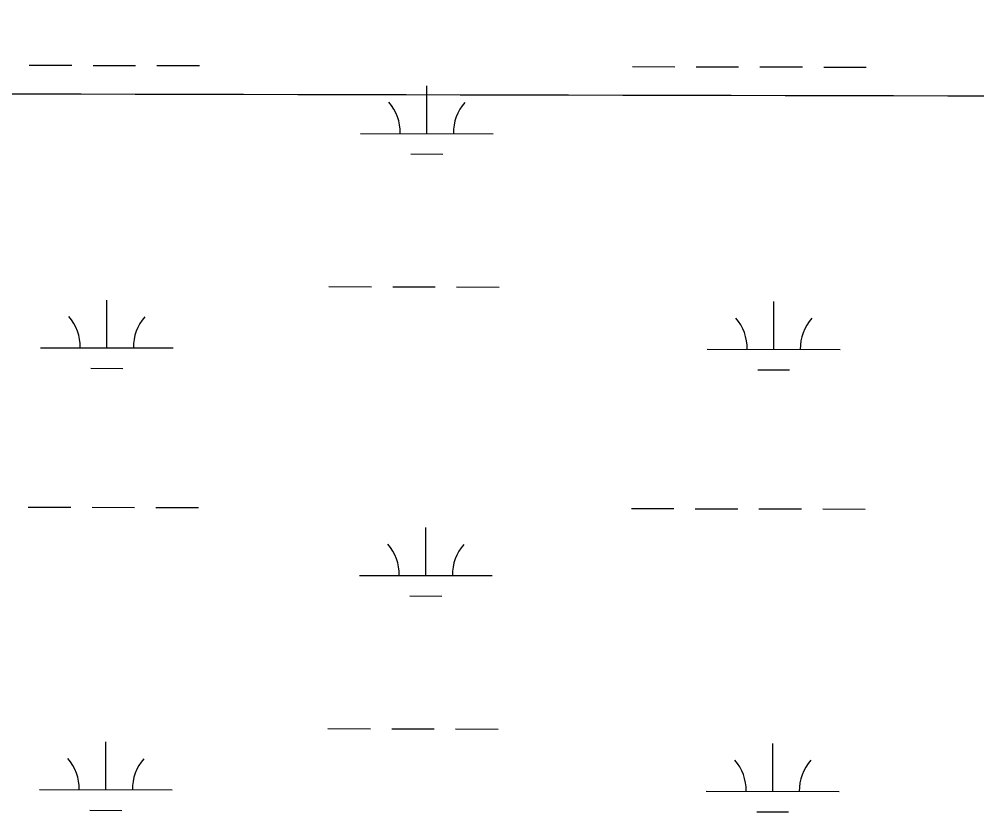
# Model space of a CAD drawing. Extents: x 3180038 to 3217926, y 922069 to 947485.
# Drawn here: x 3208139 to 3208860, y 939048 to 939645 of the extents above; entities that cross this region are included whole.
import ezdxf

# ---------------------------------------------------------------- set-up
doc = ezdxf.new("R2010")
doc.units = 0
doc.layers.add('V-GRID-MAJR', color=7, linetype='Continuous')
doc.layers.add('V-WETL-SWMP', color=7, linetype='Continuous')

msp = doc.modelspace()

# ---------------------------------------------------------------- linework, layer by layer
at = {"layer": 'V-GRID-MAJR'}
msp.add_spline([(3184296.34, 939644.82), (3186905.45, 939637.89), (3192123.65, 939624.61), (3197341.86, 939612.09), (3202560.07, 939600.32), (3207778.28, 939589.32), (3212996.49, 939579.07), (3215605.59, 939574.23)], degree=3, dxfattribs=at)
at = {"layer": 'V-WETL-SWMP'}
for p, q in [((3208147, 939610.15), (3208179, 939610.08)), ((3208195, 939610.04), (3208227, 939609.97)), ((3208243, 939609.93), (3208275, 939609.86)), ((3208600.9, 939609.12), (3208632.9, 939609.05)), ((3208648.9, 939609.02), (3208680.9, 939608.94)), ((3208696.9, 939608.91), (3208728.9, 939608.84)), ((3208744.9, 939608.8), (3208776.9, 939608.73)), ((3208446.2, 939558.73), (3208446.28, 939594.73)), ((3208396.2, 939558.84), (3208496.2, 939558.62)), ((3208434.16, 939543.33), (3208458.16, 939543.27)), ((3208372.53, 939443.46), (3208404.53, 939443.39)), ((3208420.53, 939443.36), (3208452.53, 939443.28)), ((3208468.53, 939443.25), (3208500.53, 939443.18)), ((3208205.36, 939397.41), (3208205.44, 939433.41)), ((3208707.27, 939396.28), (3208707.35, 939432.28)), ((3208155.36, 939397.52), (3208255.36, 939397.3)), ((3208657.27, 939396.39), (3208757.27, 939396.17)), ((3208193.33, 939382.01), (3208217.33, 939381.95)), ((3208695.23, 939380.88), (3208719.23, 939380.82)), ((3208146.25, 939277.47), (3208178.25, 939277.4)), ((3208194.25, 939277.37), (3208226.25, 939277.29)), ((3208242.25, 939277.26), (3208274.25, 939277.18)), ((3208600.15, 939276.45), (3208632.15, 939276.38)), ((3208648.15, 939276.34), (3208680.15, 939276.27)), ((3208696.15, 939276.23), (3208728.15, 939276.16)), ((3208744.15, 939276.13), (3208776.15, 939276.05)), ((3208445.45, 939226.06), (3208445.53, 939262.06)), ((3208395.45, 939226.17), (3208495.45, 939225.94)), ((3208433.41, 939210.65), (3208457.41, 939210.6)), ((3208371.78, 939110.79), (3208403.78, 939110.72)), ((3208419.78, 939110.68), (3208451.78, 939110.61)), ((3208467.78, 939110.57), (3208499.78, 939110.5)), ((3208204.61, 939064.74), (3208204.7, 939100.74)), ((3208706.52, 939063.61), (3208706.6, 939099.61)), ((3208154.62, 939064.85), (3208254.61, 939064.62)), ((3208656.52, 939063.72), (3208756.52, 939063.49)), ((3208192.58, 939049.33), (3208216.58, 939049.28)), ((3208694.48, 939048.2), (3208718.48, 939048.15))]:
    msp.add_line(p, q, dxfattribs=at)
for centre, start, end in [((3208390.96, 939559.33), 359.09901, 40.64267), ((3208501.44, 939559.08), 139.09901, 180.64267), ((3208150.12, 939398.01), 359.09901, 40.64267), ((3208260.61, 939397.76), 139.09901, 180.64267), ((3208652.03, 939396.88), 359.09901, 40.64267), ((3208762.51, 939396.63), 139.09901, 180.64267), ((3208390.21, 939226.66), 359.09901, 40.64267), ((3208500.69, 939226.41), 139.09901, 180.64267), ((3208149.37, 939065.34), 359.09901, 40.64267), ((3208259.86, 939065.09), 139.09901, 180.64267), ((3208651.28, 939064.21), 359.09901, 40.64267), ((3208761.76, 939063.96), 139.09901, 180.64267)]:
    msp.add_arc(centre, 35.25, start, end, dxfattribs=at)

doc.saveas('drawing.dxf')
